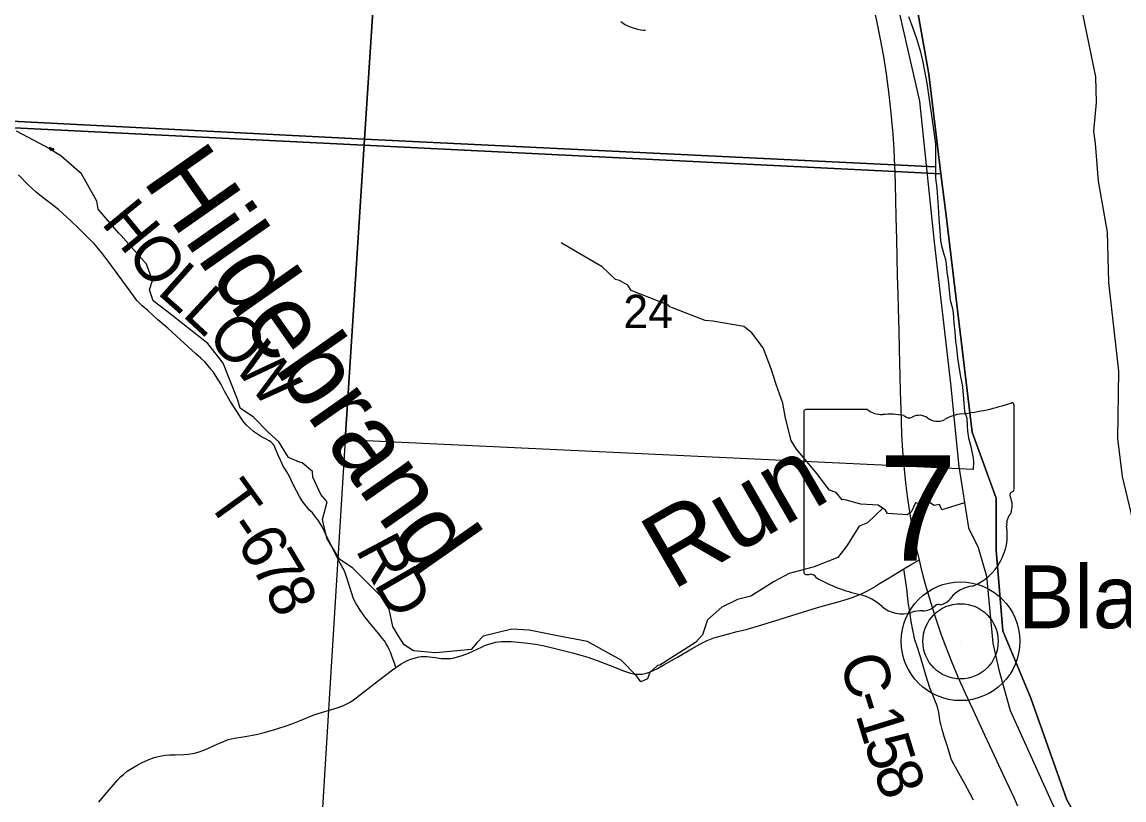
# Model space of a CAD drawing. Extents: x 396.2 to 468.4, y 232.6 to 279.1.
# Drawn here: x 423.138 to 424.52, y 269.292 to 270.267 of the extents above; entities that cross this region are included whole.
import ezdxf

# ---------------------------------------------------------------- set-up
doc = ezdxf.new("R2010")
doc.units = 0
for name, color, linetype in [('GM_X_County_Road', 7, 'Continuous'), ('GM_X_County_Road_Text', 7, 'Continuous'), ('GM_X_Major_River', 7, 'Continuous'), ('GM_X_Minor_River', 7, 'Continuous'), ('GM_X_Minor_River_Text', 7, 'Continuous'), ('GM_X_Section', 7, 'Continuous'), ('GM_X_Section_Text', 7, 'Continuous'), ('GM_X_State_Location', 7, 'Continuous'), ('GM_X_State_Route', 7, 'Continuous'), ('GM_X_State_Shield', 7, 'Continuous'), ('GM_X_Township', 7, 'Continuous'), ('GM_X_Township_Road', 7, 'Continuous'), ('GM_X_Township_Road_Text', 7, 'Continuous'), ('GM_X_Unincorporated', 7, 'Continuous'), ('GM_X_Unincorporated_Location', 7, 'Continuous'), ('GM_X_Unincorporated_Text', 7, 'Continuous'), ('SH_Cut_Line', 7, 'Continuous')]:
    doc.layers.add(name, color=color, linetype=linetype)

msp = doc.modelspace()

# ---------------------------------------------------------------- linework, layer by layer
at = {"layer": 'GM_X_County_Road'}
for points in [[(423.2344, 269.2891), (423.238, 269.2932), (423.2475, 269.3045), (423.2582, 269.3173), (423.2616, 269.3208), (423.2653, 269.324), (423.2701, 269.3278), (423.2763, 269.3318), (423.2825, 269.3355), (423.2898, 269.3392), (423.2985, 269.3429), (423.304, 269.345), (423.3088, 269.3464), (423.3134, 269.3474), (423.3181, 269.348), (423.323, 269.3484), (423.3304, 269.3486), (423.3411, 269.349), (423.3466, 269.3494), (423.3519, 269.3501), (423.3562, 269.3511), (423.3602, 269.3522), (423.3683, 269.3552), (423.3831, 269.3618), (423.3901, 269.3649), (423.3937, 269.3664), (423.3972, 269.3675), (423.4011, 269.3685), (423.4048, 269.3692), (423.418, 269.3715), (423.4318, 269.374), (423.4437, 269.3769), (423.4564, 269.3806), (423.472, 269.3858), (423.4801, 269.3886), (423.4862, 269.391), (423.4914, 269.3932), (423.5034, 269.398), (423.5098, 269.4003), (423.5139, 269.4017), (423.5252, 269.405), (423.5336, 269.4075), (423.5392, 269.4094), (423.5424, 269.4108), (423.5457, 269.4123), (423.5496, 269.4145), (423.5541, 269.4175), (423.5628, 269.4241), (423.5798, 269.4376), (423.5942, 269.4485), (423.6027, 269.455), (423.6072, 269.4581), (423.6139, 269.4625), (423.6185, 269.4651), (423.6226, 269.4671), (423.627, 269.4688), (423.6317, 269.4702), (423.6364, 269.4713), (423.639, 269.4716), (423.6414, 269.4718), (423.6437, 269.4718), (423.6463, 269.4717), (423.6491, 269.4714), (423.6565, 269.4704), (423.6639, 269.4694), (423.6696, 269.4691), (423.6718, 269.4691), (423.674, 269.4692), (423.676, 269.4694), (423.6784, 269.4697), (423.6833, 269.4709), (423.6905, 269.4732), (423.6981, 269.4761), (423.7146, 269.4836), (423.7195, 269.4858), (423.7239, 269.4874), (423.7282, 269.4886), (423.7323, 269.4896), (423.7361, 269.4901), (423.7398, 269.4905), (423.7442, 269.4906), (423.7516, 269.4906), (423.7608, 269.4899), (423.7725, 269.4886), (423.7823, 269.4871), (423.7914, 269.4854), (423.8071, 269.4817), (423.8288, 269.4763), (423.839, 269.4736), (423.8478, 269.4709), (423.8595, 269.4668), (423.8758, 269.4606), (423.8815, 269.4584), (423.8925, 269.4539), (423.8978, 269.452), (423.9015, 269.4509), (423.9054, 269.45), (423.9083, 269.4496), (423.9107, 269.4494), (423.9131, 269.4494), (423.9159, 269.4496), (423.9197, 269.4503), (423.9239, 269.4516), (423.928, 269.4532), (423.9353, 269.4568), (423.9423, 269.4608), (423.9604, 269.4711), (423.9758, 269.48), (423.9886, 269.4872), (423.9975, 269.4919), (424.0017, 269.4937), (424.0059, 269.4953), (424.0105, 269.4966), (424.0231, 269.4998), (424.0353, 269.503), (424.0466, 269.5058), (424.0662, 269.5114), (424.089, 269.5184), (424.1239, 269.5294), (424.1388, 269.534), (424.1621, 269.5405), (424.1732, 269.5437), (424.1807, 269.5462), (424.1858, 269.5481), (424.1912, 269.5503), (424.1947, 269.5519), (424.1988, 269.5541), (424.2063, 269.5584), (424.2138, 269.5631), (424.2257, 269.5704), (424.2368, 269.5772), (424.2444, 269.5817), (424.2536, 269.5871), (424.2638, 269.593)], [(424.3315, 269.2917), (424.3269, 269.3005), (424.3207, 269.312), (424.3153, 269.3217), (424.307, 269.3368), (424.3047, 269.3414), (424.3034, 269.3448), (424.3024, 269.3478), (424.3015, 269.3507), (424.2985, 269.3602), (424.295, 269.3714), (424.2924, 269.3804), (424.2907, 269.387), (424.29, 269.3897), (424.2896, 269.3925), (424.2881, 269.4016), (424.2864, 269.4085), (424.2854, 269.4118), (424.2842, 269.4151), (424.2829, 269.4183), (424.2801, 269.4244), (424.2785, 269.4284), (424.2771, 269.4325), (424.2721, 269.4482), (424.265, 269.4713), (424.2604, 269.4857), (424.2583, 269.4927), (424.2567, 269.499), (424.2555, 269.5048), (424.2535, 269.5156), (424.2517, 269.5272), (424.2499, 269.5404), (424.2479, 269.5566), (424.2453, 269.5762), (424.2444, 269.5817)]]:
    msp.add_lwpolyline(points, dxfattribs=at)
at = {"layer": 'GM_X_Major_River'}
for points in [[(424.2233, 270.3454), (424.2639, 270.1681), (424.2823, 269.9915), (424.3029, 269.8141), (424.3133, 269.7098), (424.3255, 269.6329), (424.3377, 269.6083), (424.3481, 269.5723), (424.3558, 269.4885), (424.3635, 269.4552), (424.3778, 269.4041), (424.4375, 269.272), (424.4451, 269.2584), (424.4925, 269.1753), (424.5353, 269.0792)], [(424.5563, 269.5398), (424.5187, 269.6974), (424.5128, 269.7451), (424.5139, 269.8294), (424.5015, 269.9408), (424.4997, 270.0038), (424.4884, 270.0678), (424.4847, 270.1152), (424.4827, 270.1304), (424.4859, 270.1664), (424.485, 270.1987), (424.4625, 270.3086)]]:
    msp.add_lwpolyline(points, dxfattribs=at)
at = {"layer": 'GM_X_Minor_River'}
for points in [[(424.218, 269.6577), (424.1987, 269.6393), (424.1881, 269.6351), (424.173, 269.6107), (424.1617, 269.5958), (424.1318, 269.584), (424.1004, 269.5759), (424.0815, 269.566), (424.0525, 269.5473), (424.0358, 269.5431), (424.0158, 269.5335), (423.9981, 269.5179), (423.9916, 269.4989), (423.983, 269.4894), (423.9384, 269.4611), (423.9354, 269.4603), (423.9259, 269.4516), (423.9229, 269.4436), (423.9142, 269.4398), (423.9089, 269.4477), (423.8896, 269.4671), (423.8662, 269.4803), (423.8473, 269.4905), (423.8098, 269.4977), (423.7743, 269.5048), (423.7524, 269.5059), (423.7165, 269.4974), (423.7085, 269.4887), (423.7017, 269.4807), (423.662, 269.4768), (423.6564, 269.4764), (423.6292, 269.479), (423.6174, 269.4862), (423.6099, 269.4979), (423.6034, 269.5093), (423.5989, 269.531), (423.5887, 269.5469), (423.5531, 269.5826), (423.5364, 269.5939), (423.5205, 269.6201), (423.5152, 269.6437), (423.5209, 269.6657), (423.5129, 269.6748), (423.5031, 269.6968), (423.5027, 269.7037), (423.4898, 269.7147), (423.4864, 269.7154), (423.4724, 269.7211), (423.4603, 269.7408), (423.4471, 269.753), (423.4285, 269.7719), (423.4119, 269.7833), (423.4089, 269.7932), (423.3907, 269.8395), (423.3714, 269.8641), (423.3203, 269.9043), (423.3025, 269.9176), (423.2983, 269.9316), (423.3017, 269.9434), (423.2945, 269.9639), (423.2627, 269.9996), (423.2597, 270.0026), (423.2336, 270.0326), (423.2321, 270.0428), (423.2128, 270.077), (423.1867, 270.0994), (423.1731, 270.1081), (423.1731, 270.1104), (423.178, 270.1069), (423.1776, 270.1092), (423.1746, 270.1062), (423.1731, 270.1084), (423.1311, 270.1304)], [(424.3205, 269.6644), (424.292, 269.6558), (424.289, 269.6623), (424.2822, 269.6611), (424.2716, 269.668), (424.2621, 269.6637), (424.2591, 269.6645), (424.2535, 269.6527), (424.2485, 269.6493), (424.2236, 269.6511), (424.2213, 269.6553), (424.2122, 269.6617), (424.1903, 269.6628), (424.1691, 269.6688), (424.1669, 269.6681), (424.1593, 269.6776), (424.151, 269.6802), (424.1351, 269.7014), (424.1336, 269.7033), (424.1097, 269.7318), (424.1029, 269.7428), (424.0957, 269.7705), (424.0927, 269.7895), (424.084, 269.8127), (424.0779, 269.8324), (424.068, 269.8586), (424.0537, 269.8776), (424.0438, 269.8855), (424.0049, 269.8923), (423.9951, 269.893), (423.9508, 269.9104), (423.9489, 269.9123), (423.9024, 269.9308), (423.8982, 269.9373), (423.8876, 269.9433), (423.8827, 269.9444), (423.8657, 269.9604), (423.8328, 269.9797), (423.8143, 269.9906)]]:
    msp.add_lwpolyline(points, dxfattribs=at)
at = {"layer": 'GM_X_Section'}
for points in [[(422.5417, 270.4294), (423.5836, 270.3646), (423.5677, 270.1204), (422.5263, 270.1736)], [(422.5263, 270.1736), (423.5677, 270.1204), (423.5437, 269.7436), (423.5236, 269.4184), (423.5049, 269.1191), (423.5049, 269.1165), (422.4695, 269.1674)], [(423.5677, 270.1204), (424.2839, 270.0858), (424.284, 270.0717), (424.2855, 270.0592), (424.2875, 270.0358), (424.2883, 270.0206), (424.2895, 270.0058), (424.2903, 269.9933), (424.2915, 269.9865), (424.2945, 269.9763), (424.2965, 269.9695), (424.2972, 269.9638), (424.2984, 269.9543), (424.3, 269.9433), (424.3023, 269.9187), (424.3054, 269.9081), (424.3062, 269.9028), (424.307, 269.8899), (424.3081, 269.879), (424.3093, 269.8668), (424.3105, 269.8593), (424.3117, 269.846), (424.3132, 269.8354), (424.3155, 269.8225), (424.3167, 269.8165), (424.3179, 269.8097), (424.319, 269.7945), (424.3198, 269.7839), (424.3202, 269.779), (424.3233, 269.7707), (424.3237, 269.7612), (424.3241, 269.7544), (424.3256, 269.746), (424.3283, 269.7351), (424.3314, 269.7203), (424.3318, 269.7161), (424.3312, 269.7063), (423.5437, 269.7436)]]:
    msp.add_lwpolyline(points, close=True, dxfattribs=at)
msp.add_lwpolyline([(424.2503, 270.2743), (424.2553, 270.2607), (424.2602, 270.2467), (424.2652, 270.2301), (424.2683, 270.2172), (424.2733, 270.1907), (424.2757, 270.1733), (424.2803, 270.1414), (424.2842, 270.1142), (424.2839, 270.1051), (424.2839, 270.0918), (424.2839, 270.0858), (423.5677, 270.1204), (423.5836, 270.3646)], dxfattribs=at)
at = {"layer": 'GM_X_State_Route'}
for points in [[(424.2333, 270.0796), (424.233, 270.0866), (424.2323, 270.1075), (424.2311, 270.1267), (424.2286, 270.153), (424.226, 270.1764), (424.2226, 270.2025), (424.2192, 270.2241), (424.2148, 270.2481), (424.2099, 270.271), (424.2056, 270.2897), (424.2012, 270.3078), (424.1972, 270.3234), (424.1905, 270.3473), (424.189, 270.3522)], [(424.2638, 269.593), (424.2608, 269.6061), (424.2574, 269.6224), (424.2554, 269.6325), (424.2535, 269.6429), (424.2518, 269.6531), (424.2489, 269.6728), (424.2467, 269.6894), (424.2446, 269.711), (424.243, 269.7296), (424.2418, 269.7507), (424.2412, 269.767), (424.2408, 269.7812), (424.2403, 269.8035), (424.2396, 269.8246), (424.2394, 269.8401), (424.2389, 269.8575), (424.2384, 269.8805), (424.238, 269.8935), (424.2376, 269.909), (424.2371, 269.9257), (424.2365, 269.9494), (424.2359, 269.9722), (424.2354, 269.9946), (424.2348, 270.0225), (424.2343, 270.0442), (424.2339, 270.0622), (424.2333, 270.0796)], [(424.3874, 269.2843), (424.3827, 269.2944), (424.3765, 269.308), (424.3691, 269.3237), (424.3522, 269.3597), (424.346, 269.3733), (424.334, 269.3986), (424.322, 269.4245), (424.3123, 269.446), (424.3044, 269.4649), (424.297, 269.4841), (424.2912, 269.4999), (424.2836, 269.5222), (424.2767, 269.5441), (424.2716, 269.5621), (424.2683, 269.5747), (424.2658, 269.5849), (424.2638, 269.593)]]:
    msp.add_lwpolyline(points, dxfattribs=at)
at = {"layer": 'GM_X_State_Shield'}
for p, q in [((424.1188, 269.778), (424.1188, 269.5779)), ((424.1986, 269.7815), (424.1214, 269.7815)), ((424.3825, 269.6818), (424.3825, 269.7864)), ((424.3825, 269.6818), (424.3825, 269.6818))]:
    msp.add_line(p, q, dxfattribs=at)
for centre, radius, start, end in [((424.1219, 269.7785), 0.00305, 98.1301, 188.1301), ((424.217, 269.8047), 0.0296, 231.6195, 271.1119), ((424.2886, 270.0543), 0.2796, 275.8445, 288.9065), ((424.3796, 269.7869), 0.00294, 351.8621, 97.738), ((424.2269, 269.6691), 0.1064, 80.4867, 94.9883), ((424.251, 269.7795), 0.00855, 219.7921, 297.1024), ((424.2636, 269.7564), 0.0178, 54.4667, 119.1411), ((424.2865, 269.7881), 0.0214, 233.8562, 294.8282), ((424.3242, 269.7204), 0.0563, 97.3462, 120.7689), ((424.3794, 269.6813), 0.00314, 289.6038, 7.7341), ((424.3818, 269.6741), 0.00454, 107.944, 210.337), ((424.3529, 269.6608), 0.0273, 340.033, 23.6496), ((424.393, 269.6379), 0.0198, 136.8065, 186.9296), ((424.3042, 269.6246), 0.0699, 292.3089, 8.9858), ((424.1219, 269.5775), 0.00308, 171.9584, 258.3066), ((424.1224, 269.5979), 0.0235, 267.339, 280.6039), ((424.1272, 269.5664), 0.00848, 29.7484, 93.2717), ((424.2342, 269.7462), 0.2019, 240.4129, 257.1985), ((424.3337, 269.5217), 0.0383, 94.4031, 142.5768), ((424.174, 269.488), 0.0632, 47.1842, 75.836), ((424.2852, 269.5585), 0.0226, 282.8732, 323.2771), ((424.2424, 269.5654), 0.0401, 230.7004, 286.2918), ((424.2655, 269.4962), 0.0329, 85.6951, 111.2099), ((424.2684, 269.5504), 0.0214, 268.777, 315.5493), ((424.2878, 269.531), 0.00601, 65.7517, 132.6484)]:
    msp.add_arc(centre, radius, start, end, dxfattribs=at)
at = {"layer": 'GM_X_Township'}
for points in [[(424.3866, 272.166), (424.3511, 272.0189), (424.2502, 271.8112), (424.1678, 271.6125), (424.1338, 271.4336), (424.1209, 271.3927), (424.0994, 271.3032), (424.0681, 271.1239), (424.0556, 271.0447), (424.07, 270.9829), (424.0862, 270.8351), (424.1452, 270.6877), (424.1962, 270.5497), (424.2439, 270.3814), (424.2756, 270.2018), (424.2908, 270.077), (424.2331, 270.0801), (423.0436, 270.139)], [(420.3622, 269.2965), (420.3987, 269.8696), (420.4241, 270.2645), (421.3649, 270.2229), (422.6577, 270.1588), (423.0436, 270.139), (424.2331, 270.0801), (424.2908, 270.077), (424.2968, 270.0282), (424.33, 269.753), (424.3603, 269.6704), (424.3603, 269.6049), (424.3686, 269.504), (424.4037, 269.4195), (424.4487, 269.2922), (424.4986, 269.2054), (424.5598, 269.0842)]]:
    msp.add_lwpolyline(points, dxfattribs=at)
at = {"layer": 'GM_X_Township_Road'}
for points in [[(423.9204, 270.2567), (423.9176, 270.2569), (423.9143, 270.2572), (423.9108, 270.2579), (423.9064, 270.2591), (423.9025, 270.2605), (423.8985, 270.2621), (423.8941, 270.2644), (423.8892, 270.2675)], [(423.6072, 269.4581), (423.6053, 269.4634), (423.6022, 269.4723), (423.6004, 269.477), (423.5989, 269.4804), (423.5971, 269.4841), (423.5951, 269.4875), (423.5927, 269.4913), (423.5901, 269.4947), (423.5856, 269.5002), (423.5749, 269.5133), (423.5683, 269.5215), (423.5623, 269.5298), (423.5597, 269.5339), (423.5572, 269.538), (423.5552, 269.5417), (423.5537, 269.5455), (423.5518, 269.5507), (423.5484, 269.5611), (423.5452, 269.5718), (423.5435, 269.5765), (423.5418, 269.5807), (423.5399, 269.5843), (423.5373, 269.589), (423.5279, 269.6069), (423.519, 269.6254), (423.5149, 269.634), (423.5122, 269.6386), (423.5095, 269.6427), (423.5072, 269.6457), (423.5048, 269.6489), (423.5024, 269.6517), (423.4994, 269.655), (423.4917, 269.6642), (423.4887, 269.6684), (423.4861, 269.6725), (423.4824, 269.6793), (423.4792, 269.6859), (423.4762, 269.6919), (423.4735, 269.6975), (423.4702, 269.7032), (423.4659, 269.7106), (423.4623, 269.7179), (423.4594, 269.7244), (423.4562, 269.7321), (423.4553, 269.7343), (423.4543, 269.7365), (423.4532, 269.7381), (423.4521, 269.7394), (423.4503, 269.7409), (423.4482, 269.7422), (423.4434, 269.7446), (423.441, 269.7458), (423.4385, 269.7472), (423.4361, 269.7488), (423.4335, 269.7505), (423.4287, 269.754), (423.4239, 269.7579), (423.4199, 269.7617), (423.4171, 269.7649), (423.4144, 269.7684), (423.4109, 269.7738), (423.4062, 269.7811), (423.3994, 269.7919), (423.392, 269.8045), (423.3874, 269.8135), (423.384, 269.8195), (423.381, 269.8243), (423.3782, 269.8283), (423.3751, 269.8322), (423.3719, 269.8359), (423.3674, 269.8412), (423.3625, 269.846), (423.3563, 269.8513), (423.3321, 269.8736), (423.3209, 269.8834), (423.3087, 269.8939), (423.2959, 269.9057), (423.2891, 269.9114), (423.2867, 269.9135), (423.2846, 269.9156), (423.2823, 269.9182), (423.2739, 269.9298), (423.259, 269.9505), (423.2476, 269.9658), (423.2381, 269.9783), (423.2322, 269.9856), (423.2277, 269.9904), (423.2237, 269.9942), (423.2168, 270.0011), (423.2081, 270.0098), (423.2004, 270.0172), (423.1944, 270.0227), (423.1842, 270.0317), (423.1746, 270.0393), (423.1662, 270.0458), (423.1606, 270.0501), (423.1559, 270.0541), (423.1513, 270.058), (423.1459, 270.0631), (423.1338, 270.0756)]]:
    msp.add_lwpolyline(points, dxfattribs=at)
at = {"layer": 'GM_X_Unincorporated'}
for radius in [0.0744, 0.0472]:
    msp.add_circle((424.3154, 269.4908), radius, dxfattribs=at)
at = {"layer": 'GM_X_Unincorporated_Location'}
msp.add_line((424.3154, 269.4908), (424.3154, 269.4908), dxfattribs=at)
at = {"layer": 'SH_Cut_Line'}
msp.add_lwpolyline([(424.5598, 269.0842), (424.4986, 269.2054), (424.4487, 269.2922), (424.4037, 269.4195), (424.3686, 269.504), (424.3603, 269.6049), (424.3603, 269.6704), (424.33, 269.753), (424.2968, 270.0282), (424.2908, 270.077), (424.2756, 270.2018), (424.2439, 270.3814)], dxfattribs=at)

# ---------------------------------------------------------------- texts
at = {"layer": 'GM_X_County_Road_Text'}
for s, rotation, p in [('C', 285.6173, (424.1635, 269.4676)), ('-', 287.1836, (424.1765, 269.4211)), ('1', 287.185, (424.1834, 269.3988)), ('5', 287.3884, (424.1938, 269.3651)), ('8', 290.717, (424.2054, 269.3283))]:
    msp.add_text(s, height=0.0568, rotation=rotation, dxfattribs=at).set_placement(p)
at = {"layer": 'GM_X_Minor_River_Text'}
for s, height, rotation, p in [('Hildebrand', 0.09469, 304.9995, (423.2881, 270.069)), ('Run', 0.0947, 30.0066, (423.9537, 269.5538))]:
    msp.add_text(s, height=height, rotation=rotation, dxfattribs=at).set_placement(p)
at = {"layer": 'GM_X_Section_Text'}
msp.add_text('24', height=0.04186, rotation=0, dxfattribs=at).set_placement((423.8925, 269.8835))
at = {"layer": 'GM_X_State_Location'}
for s in ['s', 'r']:
    msp.add_text(s, height=0.000189, dxfattribs=at).set_placement((424.2477, 269.6647))
msp.add_text('7', height=0.000189, rotation=0, dxfattribs=at).set_placement((424.2192, 269.6509))
at = {"layer": 'GM_X_State_Shield'}
msp.add_text('7', height=0.1318, dxfattribs=at).set_placement((424.2129, 269.592))
at = {"layer": 'GM_X_Township_Road_Text'}
for s, rotation, p in [('H', 309.4262, (423.2365, 270.015)), ('O', 306.8276, (423.2678, 269.9769)), ('L', 318.4861, (423.3063, 269.9276)), ('L', 317.1415, (423.3379, 269.8997)), ('O', 312.9956, (423.3682, 269.8716)), ('W', 309.3931, (423.4017, 269.8357)), ('T', 305.9395, (423.3687, 269.6667)), ('-', 304.515, (423.3934, 269.6326)), ('6', 302.2682, (423.4063, 269.6138)), ('R', 298.0139, (423.5558, 269.6057)), ('7', 300.6202, (423.4248, 269.5846)), ('D', 300.1395, (423.5788, 269.5625)), ('8', 295.0288, (423.4419, 269.5558))]:
    msp.add_text(s, height=0.0568, rotation=rotation, dxfattribs=at).set_placement(p)
at = {"layer": 'GM_X_Unincorporated_Text'}
msp.add_text('Bladen', height=0.07898, rotation=0, dxfattribs=at).set_placement((424.3875, 269.5072))

doc.saveas('drawing.dxf')
